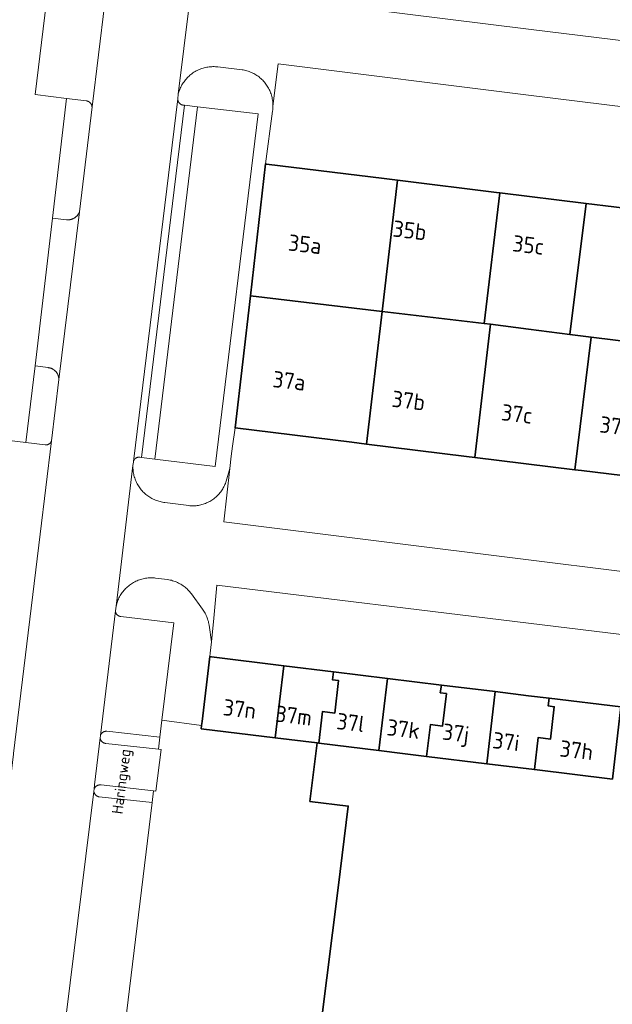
# Model space of a CAD drawing. Header units: metres. Extents: x 149984 to 156489, y 469398 to 478068.
# Tile 792 of 854: x 154958 to 155007, y 473585 to 473667. Entities that reach past the tile are written whole.
import ezdxf
from ezdxf.enums import TextEntityAlignment as Align

# ---------------------------------------------------------------- set-up
doc = ezdxf.new("R2010")
doc.units = ezdxf.units.M
doc.header["$LTSCALE"] = 0.75
for name, color, linetype, lineweight in [('B-WE-OG-BEBOUWING-GV', 6, 'Continuous', 35), ('B-WE-OG-BEBOUWING-T18', 1, 'Continuous', 18), ('B-WE-OG-TERREIN_BEGROEID-GV', 252, 'Continuous', 18), ('B-WE-OG-TERREIN_ERF-GV', 252, 'Continuous', 18), ('B-WE-OG-TOPOGRAFIE-T18', 7, 'Continuous', 18), ('B-WE-VH-OPENVERHARDING_BETONSTRAATSTEEN-GV', 252, 'Continuous', 18)]:
    doc.layers.add(name, color=color, linetype=linetype, lineweight=lineweight)
doc.styles.add('NLCS-ISO-M500-T18', font='NLCS-ISO.ttf', dxfattribs={"height": 0.9})
doc.styles.add('NLCS-ISO-M750-T18', font='NLCS-ISO.ttf', dxfattribs={"height": 1.35})

msp = doc.modelspace()

# ---------------------------------------------------------------- linework, layer by layer
at = {"layer": 'B-WE-OG-BEBOUWING-GV', "flags": 128}
for points in [[(154976.941, 473643.899), (154987.857, 473642.611), (154989.139, 473653.481), (154988.027, 473653.618), (154978.27, 473654.818), (154978.208, 473654.826)], [(154987.857, 473642.611), (154996.328, 473641.612), (154997.605, 473652.441), (154997.547, 473652.448), (154989.139, 473653.481)], [(155004.758, 473651.561), (154997.605, 473652.441), (154996.328, 473641.612), (154996.83, 473641.553), (155000, 473641.152), (155003.425, 473640.719)], [(155016.587, 473650.106), (155007.067, 473651.277), (155004.758, 473651.561), (155003.425, 473640.719), (155005.176, 473640.497), (155009.422, 473639.96), (155013.856, 473639.399), (155015.457, 473639.196), (155016.786, 473650.081)], [(154976.941, 473643.899), (154975.673, 473632.973), (154985.342, 473631.784), (154986.562, 473631.634), (154987.857, 473642.611)], [(154995.53, 473630.531), (154996.83, 473641.553), (154996.328, 473641.612), (154987.857, 473642.611), (154986.562, 473631.634), (154994.862, 473630.613)], [(154996.83, 473641.553), (154995.53, 473630.531), (155003.834, 473629.509), (155005.176, 473640.497), (155003.425, 473640.719), (155000, 473641.152)], [(155003.834, 473629.509), (155004.381, 473629.442), (155012.518, 473628.441), (155013.856, 473639.399), (155009.422, 473639.96), (155005.176, 473640.497)], [(154979.705, 473613.281), (154973.711, 473614.014), (154973.58, 473614.03), (154972.942, 473608.664), (154972.902, 473608.331), (154972.87, 473608.06), (154978.995, 473607.311)], [(154984.247, 473612.051), (154983.752, 473612.11), (154983.829, 473612.777), (154979.705, 473613.281), (154978.995, 473607.311), (154982.482, 473606.885), (154982.601, 473606.87), (154982.908, 473609.477), (154983.93, 473609.357)], [(154983.752, 473612.11), (154984.247, 473612.051), (154983.93, 473609.357), (154982.908, 473609.477), (154982.601, 473606.87), (154987.595, 473606.26), (154988.296, 473612.23), (154983.829, 473612.777)], [(154988.296, 473612.23), (154987.595, 473606.26), (154989.556, 473606.02), (154991.546, 473605.776), (154991.854, 473608.409), (154992.874, 473608.284), (154993.188, 473610.978), (154992.679, 473611.04), (154992.772, 473611.683)], [(154991.854, 473608.409), (154991.546, 473605.776), (154996.539, 473605.165), (154997.239, 473611.137), (154992.772, 473611.683), (154992.679, 473611.04), (154993.188, 473610.978), (154992.874, 473608.284)], [(155001.619, 473609.946), (155001.706, 473610.59), (155000, 473610.799), (154997.239, 473611.137), (154996.539, 473605.165), (155000.479, 473604.683), (155000.789, 473607.326), (155001.812, 473607.209), (155002.125, 473609.877)], [(155001.706, 473610.59), (155001.619, 473609.946), (155002.125, 473609.877), (155001.812, 473607.209), (155000.789, 473607.326), (155000.479, 473604.683), (155006.941, 473603.893), (155007.641, 473609.864)]]:
    msp.add_lwpolyline(points, close=True, dxfattribs=at)
msp.add_lwpolyline([(155006.941, 473603.893), (155000.479, 473604.683), (154996.539, 473605.165), (154991.546, 473605.776), (154989.556, 473606.02), (154987.595, 473606.26), (154982.601, 473606.87), (154982.482, 473606.885), (154981.879, 473602.049), (154985.055, 473601.659), (154984.211, 473594.899), (154982.35, 473579.989)], dxfattribs=at)
at = {"layer": 'B-WE-OG-TERREIN_BEGROEID-GV', "flags": 128}
for points in [[(154962.779, 473650.854), (154963.818, 473659.563), (154963.816, 473659.581), (154963.814, 473659.599), (154963.811, 473659.617), (154963.807, 473659.635), (154963.803, 473659.652), (154963.798, 473659.67), (154963.793, 473659.687), (154963.787, 473659.704), (154963.781, 473659.721), (154963.774, 473659.738), (154963.766, 473659.754), (154963.758, 473659.77), (154963.749, 473659.786), (154963.74, 473659.802), (154963.73, 473659.817), (154963.719, 473659.832), (154963.708, 473659.846), (154963.697, 473659.86), (154963.685, 473659.874), (154963.673, 473659.887), (154963.66, 473659.9), (154963.647, 473659.913), (154963.633, 473659.925), (154963.619, 473659.936), (154963.605, 473659.947), (154963.59, 473659.957), (154963.575, 473659.967), (154963.56, 473659.977), (154963.544, 473659.986), (154963.528, 473659.994), (154963.511, 473660.002), (154963.495, 473660.009), (154963.478, 473660.016), (154963.461, 473660.022), (154963.444, 473660.027), (154963.426, 473660.032), (154963.409, 473660.036), (154963.391, 473660.04), (154963.373, 473660.043), (154961.708, 473660.251), (154960.543, 473650.337), (154961.692, 473650.202), (154961.729, 473650.199), (154961.765, 473650.197), (154961.802, 473650.196), (154961.839, 473650.197), (154961.875, 473650.199), (154961.912, 473650.202), (154961.949, 473650.207), (154961.985, 473650.212), (154962.021, 473650.219), (154962.057, 473650.228), (154962.092, 473650.237), (154962.127, 473650.248), (154962.162, 473650.26), (154962.196, 473650.273), (154962.23, 473650.287), (154962.263, 473650.303), (154962.296, 473650.319), (154962.328, 473650.337), (154962.36, 473650.356), (154962.391, 473650.376), (154962.421, 473650.397), (154962.45, 473650.419), (154962.479, 473650.442), (154962.507, 473650.466), (154962.533, 473650.491), (154962.559, 473650.517), (154962.585, 473650.544), (154962.609, 473650.572), (154962.632, 473650.6), (154962.654, 473650.63), (154962.675, 473650.66), (154962.695, 473650.691), (154962.714, 473650.722), (154962.732, 473650.754), (154962.749, 473650.787), (154962.764, 473650.82)], [(154960.466, 473631.895), (154961.072, 473636.968), (154961.072, 473637.002), (154961.07, 473637.037), (154961.068, 473637.072), (154961.064, 473637.106), (154961.058, 473637.141), (154961.052, 473637.175), (154961.044, 473637.209), (154961.036, 473637.242), (154961.026, 473637.276), (154961.015, 473637.308), (154961.002, 473637.341), (154960.989, 473637.373), (154960.975, 473637.405), (154960.959, 473637.436), (154960.943, 473637.466), (154960.925, 473637.496), (154960.906, 473637.525), (154960.886, 473637.554), (154960.866, 473637.582), (154960.844, 473637.609), (154960.821, 473637.635), (154960.798, 473637.661), (154960.773, 473637.686), (154960.748, 473637.709), (154960.722, 473637.732), (154960.695, 473637.754), (154960.668, 473637.775), (154960.639, 473637.796), (154960.61, 473637.815), (154960.581, 473637.833), (154960.55, 473637.85), (154960.52, 473637.866), (154960.488, 473637.881), (154960.456, 473637.894), (154960.424, 473637.907), (154960.391, 473637.919), (154960.358, 473637.929), (154960.325, 473637.938), (154960.291, 473637.946), (154960.257, 473637.953), (154960.222, 473637.959), (154960.188, 473637.963), (154959.11, 473638.123), (154958.336, 473631.758), (154959.937, 473631.563), (154959.955, 473631.562), (154959.972, 473631.561), (154959.99, 473631.561), (154960.008, 473631.562), (154960.025, 473631.563), (154960.043, 473631.564), (154960.06, 473631.567), (154960.078, 473631.57), (154960.095, 473631.573), (154960.112, 473631.577), (154960.129, 473631.582), (154960.146, 473631.587), (154960.163, 473631.593), (154960.179, 473631.6), (154960.195, 473631.607), (154960.211, 473631.614), (154960.227, 473631.622), (154960.242, 473631.631), (154960.257, 473631.64), (154960.272, 473631.65), (154960.287, 473631.66), (154960.301, 473631.671), (154960.314, 473631.682), (154960.328, 473631.693), (154960.341, 473631.705), (154960.353, 473631.718), (154960.365, 473631.731), (154960.377, 473631.744), (154960.388, 473631.758), (154960.399, 473631.772), (154960.409, 473631.786), (154960.419, 473631.801), (154960.428, 473631.816), (154960.437, 473631.831), (154960.445, 473631.847), (154960.452, 473631.863), (154960.459, 473631.879)]]:
    msp.add_lwpolyline(points, close=True, dxfattribs=at)
at = {"layer": 'B-WE-OG-TERREIN_ERF-GV', "flags": 128}
for points in [[(154909.355, 473698.749), (154896.698, 473659.203), (154906.332, 473656.068), (154903.749, 473648.195), (154902.02, 473642.927), (154911.629, 473639.774), (154921.121, 473636.659), (154930.603, 473633.548), (154940.096, 473630.433), (154949.521, 473627.34), (154949.827, 473627.236), (154950.511, 473632.709), (154958.336, 473631.758), (154959.11, 473638.123), (154960.543, 473650.337), (154961.708, 473660.251), (154959.106, 473660.577), (154960.564, 473672.6)], [(154982.35, 473579.989), (154984.211, 473594.899), (154985.055, 473601.659), (154981.879, 473602.049), (154982.482, 473606.885), (154978.995, 473607.311), (154972.87, 473608.06), (154972.902, 473608.331), (154969.612, 473608.764), (154969.45, 473607.366), (154969.338, 473606.359), (154969.547, 473606.336), (154969.105, 473602.903), (154968.911, 473602.924), (154968.805, 473601.966), (154966.679, 473584.471)]]:
    msp.add_lwpolyline(points, dxfattribs=at)
for points in [[(155010.002, 473673.081), (155001.942, 473674.073), (154995.887, 473674.817), (154990.493, 473675.481), (154981.069, 473676.64), (154981.037, 473676.644), (154980.892, 473676.662), (154980.88, 473676.573), (154980.353, 473671.76), (154980.343, 473671.658), (154980.329, 473671.556), (154980.311, 473671.455), (154979.941, 473668.497), (155000, 473665.986), (155027.94, 473662.566), (155028.905, 473670.756), (155019.28, 473671.94)], [(155007.067, 473651.277), (155016.587, 473650.106), (155016.786, 473650.081), (155026.237, 473648.919), (155027.255, 473656.752), (155027.303, 473657.158), (155000, 473660.535), (154979.251, 473663.129), (154978.811, 473659.608), (154978.807, 473659.505), (154978.8, 473659.402), (154978.789, 473659.3), (154978.774, 473659.198), (154978.208, 473654.826), (154978.27, 473654.818), (154988.027, 473653.618), (154989.139, 473653.481), (154997.547, 473652.448), (154997.605, 473652.441), (155004.758, 473651.561)], [(155004.381, 473629.442), (155003.834, 473629.509), (154995.53, 473630.531), (154994.862, 473630.613), (154986.562, 473631.634), (154985.342, 473631.784), (154975.673, 473632.973), (154975.459, 473631.451), (154975.343, 473630.625), (154975.229, 473629.612), (154974.731, 473625.182), (155000, 473622.04), (155022.606, 473619.234), (155023.57, 473627.082), (155013.901, 473628.271), (155012.518, 473628.441)], [(154979.705, 473613.281), (154983.829, 473612.777), (154988.296, 473612.23), (154992.772, 473611.683), (154997.239, 473611.137), (155000, 473610.799), (155001.706, 473610.59), (155007.641, 473609.864), (155013.607, 473609.135), (155021.25, 473608.2), (155021.978, 473614.122), (155000, 473616.805), (154974.168, 473619.959), (154973.915, 473617.212), (154973.71, 473615.262), (154973.612, 473614.333), (154973.58, 473614.03), (154973.711, 473614.014)]]:
    msp.add_lwpolyline(points, close=True, dxfattribs=at)
at = {"layer": 'B-WE-VH-OPENVERHARDING_BETONSTRAATSTEEN-GV', "flags": 128}
for points in [[(154965.405, 473672.515), (154963.818, 473659.563), (154962.779, 473650.854), (154961.072, 473636.968), (154960.466, 473631.895), (154959.525, 473624.181), (154957.311, 473606.015), (154957.304, 473605.958), (154953.818, 473577.099)], [(154960.564, 473672.6), (154959.106, 473660.577), (154961.708, 473660.251), (154963.373, 473660.043), (154963.391, 473660.04), (154963.409, 473660.036), (154963.426, 473660.032), (154963.444, 473660.027), (154963.461, 473660.022), (154963.478, 473660.016), (154963.495, 473660.009), (154963.511, 473660.002), (154963.528, 473659.994), (154963.544, 473659.986), (154963.56, 473659.977), (154963.575, 473659.967), (154963.59, 473659.957), (154963.605, 473659.947), (154963.619, 473659.936), (154963.633, 473659.925), (154963.647, 473659.913), (154963.66, 473659.9), (154963.673, 473659.887), (154963.685, 473659.874), (154963.697, 473659.86), (154963.708, 473659.846), (154963.719, 473659.832), (154963.73, 473659.817), (154963.74, 473659.802), (154963.749, 473659.786), (154963.758, 473659.77), (154963.766, 473659.754), (154963.774, 473659.738), (154963.781, 473659.721), (154963.787, 473659.704), (154963.793, 473659.687), (154963.798, 473659.67), (154963.803, 473659.652), (154963.807, 473659.635), (154963.811, 473659.617), (154963.814, 473659.599), (154963.816, 473659.581), (154963.818, 473659.563), (154965.405, 473672.515)], [(154961.703, 473584.566), (154962.643, 473592.147), (154963.971, 473602.868), (154963.997, 473603.083), (154964.037, 473603.422), (154964.489, 473607.309), (154964.509, 473607.475), (154964.513, 473607.511), (154965.151, 473612.771), (154965.764, 473617.824), (154965.809, 473618.205), (154966.2, 473621.449), (154967.211, 473629.845), (154967.247, 473630.147), (154967.252, 473630.19), (154970.916, 473660.219), (154970.962, 473660.593), (154970.964, 473660.609), (154972.38, 473672.21)], [(154972.38, 473672.21), (154970.964, 473660.609), (154970.991, 473660.709), (154971.021, 473660.809), (154971.055, 473660.907), (154971.092, 473661.004), (154971.132, 473661.1), (154971.176, 473661.194), (154971.223, 473661.287), (154971.273, 473661.378), (154971.326, 473661.467), (154971.383, 473661.554), (154971.442, 473661.64), (154971.504, 473661.723), (154971.569, 473661.804), (154971.637, 473661.883), (154971.708, 473661.959), (154971.781, 473662.033), (154971.856, 473662.104), (154971.934, 473662.173), (154972.015, 473662.238), (154972.097, 473662.301), (154972.182, 473662.362), (154972.269, 473662.419), (154972.358, 473662.473), (154972.448, 473662.524), (154972.54, 473662.572), (154972.634, 473662.616), (154972.729, 473662.658), (154972.826, 473662.696), (154972.924, 473662.73), (154973.023, 473662.762), (154973.123, 473662.789), (154973.224, 473662.814), (154973.326, 473662.835), (154973.428, 473662.852), (154973.531, 473662.865), (154973.635, 473662.876), (154973.739, 473662.882), (154973.842, 473662.885), (154973.946, 473662.884), (154974.05, 473662.88), (154974.154, 473662.872), (154974.257, 473662.861), (154976.249, 473662.627), (154976.351, 473662.611), (154976.452, 473662.591), (154976.552, 473662.567), (154976.652, 473662.541), (154976.75, 473662.51), (154976.848, 473662.477), (154976.944, 473662.44), (154977.039, 473662.4), (154977.132, 473662.356), (154977.224, 473662.309), (154977.314, 473662.26), (154977.403, 473662.207), (154977.489, 473662.151), (154977.574, 473662.092), (154977.656, 473662.03), (154977.737, 473661.965), (154977.815, 473661.898), (154977.89, 473661.828), (154977.964, 473661.756), (154978.034, 473661.681), (154978.102, 473661.603), (154978.168, 473661.524), (154978.23, 473661.442), (154978.29, 473661.358), (154978.346, 473661.272), (154978.4, 473661.184), (154978.451, 473661.094), (154978.498, 473661.002), (154978.543, 473660.909), (154978.584, 473660.815), (154978.622, 473660.719), (154978.656, 473660.622), (154978.687, 473660.524), (154978.715, 473660.424), (154978.739, 473660.324), (154978.76, 473660.223), (154978.777, 473660.122), (154978.791, 473660.02), (154978.802, 473659.917), (154978.808, 473659.814), (154978.811, 473659.711), (154978.811, 473659.608), (154979.251, 473663.129), (155000, 473660.535), (155027.303, 473657.158)], [(155027.94, 473662.566), (155000, 473665.986), (154979.941, 473668.497)], [(154957.311, 473606.015), (154959.525, 473624.181), (154960.466, 473631.895), (154960.459, 473631.879), (154960.452, 473631.863), (154960.445, 473631.847), (154960.437, 473631.831), (154960.428, 473631.816), (154960.419, 473631.801), (154960.409, 473631.786), (154960.399, 473631.772), (154960.388, 473631.758), (154960.377, 473631.744), (154960.365, 473631.731), (154960.353, 473631.718), (154960.341, 473631.705), (154960.328, 473631.693), (154960.314, 473631.682), (154960.301, 473631.671), (154960.287, 473631.66), (154960.272, 473631.65), (154960.257, 473631.64), (154960.242, 473631.631), (154960.227, 473631.622), (154960.211, 473631.614), (154960.195, 473631.607), (154960.179, 473631.6), (154960.163, 473631.593), (154960.146, 473631.587), (154960.129, 473631.582), (154960.112, 473631.577), (154960.095, 473631.573), (154960.078, 473631.57), (154960.06, 473631.567), (154960.043, 473631.564), (154960.025, 473631.563), (154960.008, 473631.562), (154959.99, 473631.561), (154959.972, 473631.561), (154959.955, 473631.562), (154959.937, 473631.563), (154958.336, 473631.758), (154950.511, 473632.709)], [(155022.606, 473619.234), (155000, 473622.04), (154974.731, 473625.182), (154975.229, 473629.612), (154974.931, 473628.567), (154974.9, 473628.471), (154974.866, 473628.377), (154974.829, 473628.284), (154974.788, 473628.192), (154974.744, 473628.101), (154974.697, 473628.013), (154974.647, 473627.926), (154974.594, 473627.84), (154974.538, 473627.757), (154974.48, 473627.676), (154974.418, 473627.596), (154974.354, 473627.519), (154974.287, 473627.445), (154974.217, 473627.372), (154974.145, 473627.302), (154974.071, 473627.235), (154973.994, 473627.17), (154973.915, 473627.108), (154973.834, 473627.049), (154973.751, 473626.992), (154973.667, 473626.939), (154973.58, 473626.888), (154973.491, 473626.84), (154973.401, 473626.796), (154973.31, 473626.755), (154973.217, 473626.717), (154973.123, 473626.682), (154973.028, 473626.65), (154972.931, 473626.622), (154972.834, 473626.597), (154972.736, 473626.576), (154972.637, 473626.558), (154972.538, 473626.543), (154972.438, 473626.532), (154972.338, 473626.525), (154972.238, 473626.521), (154972.137, 473626.52), (154972.037, 473626.523), (154971.937, 473626.529), (154971.837, 473626.539), (154969.866, 473626.794), (154969.763, 473626.807), (154969.661, 473626.823), (154969.559, 473626.842), (154969.459, 473626.866), (154969.359, 473626.892), (154969.26, 473626.922), (154969.162, 473626.956), (154969.065, 473626.993), (154968.97, 473627.033), (154968.876, 473627.077), (154968.784, 473627.124), (154968.693, 473627.174), (154968.604, 473627.227), (154968.517, 473627.284), (154968.433, 473627.343), (154968.35, 473627.405), (154968.269, 473627.47), (154968.191, 473627.538), (154968.115, 473627.609), (154968.042, 473627.682), (154967.972, 473627.758), (154967.904, 473627.836), (154967.838, 473627.916), (154967.776, 473627.999), (154967.717, 473628.083), (154967.66, 473628.17), (154967.607, 473628.259), (154967.557, 473628.349), (154967.51, 473628.442), (154967.466, 473628.535), (154967.425, 473628.631), (154967.388, 473628.727), (154967.354, 473628.825), (154967.324, 473628.924), (154967.297, 473629.024), (154967.274, 473629.125), (154967.254, 473629.226), (154967.238, 473629.329), (154967.225, 473629.431), (154967.216, 473629.534), (154967.211, 473629.638), (154967.209, 473629.741), (154967.211, 473629.845), (154966.2, 473621.449), (154965.809, 473618.205), (154965.834, 473618.307), (154965.862, 473618.409), (154965.893, 473618.509), (154965.928, 473618.608), (154965.967, 473618.706), (154966.009, 473618.802), (154966.054, 473618.897), (154966.102, 473618.99), (154966.154, 473619.082), (154966.209, 473619.172), (154966.267, 473619.259), (154966.328, 473619.345), (154966.392, 473619.428), (154966.459, 473619.509), (154966.528, 473619.588), (154966.601, 473619.664), (154966.676, 473619.738), (154966.753, 473619.809), (154966.833, 473619.877), (154966.915, 473619.943), (154967, 473620.005), (154967.086, 473620.065), (154967.175, 473620.121), (154967.266, 473620.174), (154967.358, 473620.225), (154967.452, 473620.271), (154967.548, 473620.315), (154967.645, 473620.355), (154967.744, 473620.392), (154967.843, 473620.425), (154967.944, 473620.455), (154968.046, 473620.481), (154968.149, 473620.504), (154968.252, 473620.523), (154968.356, 473620.538), (154968.46, 473620.55), (154968.565, 473620.558), (154968.67, 473620.562), (154968.775, 473620.563), (154968.88, 473620.56), (154968.985, 473620.553), (154969.09, 473620.543), (154970.083, 473620.416), (154970.188, 473620.398), (154970.293, 473620.376), (154970.396, 473620.351), (154970.499, 473620.321), (154970.601, 473620.289), (154970.701, 473620.252), (154970.8, 473620.213), (154970.898, 473620.17), (154970.994, 473620.123), (154971.088, 473620.073), (154971.181, 473620.02), (154971.271, 473619.964), (154971.36, 473619.904), (154971.447, 473619.841), (154971.531, 473619.776), (154971.613, 473619.707), (154971.692, 473619.636), (154971.769, 473619.562), (154971.843, 473619.485), (154971.915, 473619.406), (154971.983, 473619.324), (154972.049, 473619.24), (154972.978, 473617.967), (154973.037, 473617.883), (154973.093, 473617.797), (154973.146, 473617.709), (154973.195, 473617.62), (154973.242, 473617.528), (154973.286, 473617.436), (154973.327, 473617.341), (154973.364, 473617.246), (154973.398, 473617.149), (154973.429, 473617.051), (154973.457, 473616.953), (154973.481, 473616.853), (154973.501, 473616.753), (154973.519, 473616.651), (154973.71, 473615.262), (154973.915, 473617.212), (154974.168, 473619.959), (155000, 473616.805), (155021.978, 473614.122)], [(154966.679, 473584.471), (154968.805, 473601.966), (154964.423, 473602.422), (154964.405, 473602.425), (154964.387, 473602.428), (154964.369, 473602.432), (154964.351, 473602.437), (154964.333, 473602.442), (154964.316, 473602.448), (154964.299, 473602.455), (154964.282, 473602.462), (154964.265, 473602.47), (154964.249, 473602.478), (154964.232, 473602.487), (154964.217, 473602.496), (154964.201, 473602.506), (154964.186, 473602.516), (154964.171, 473602.527), (154964.157, 473602.539), (154964.143, 473602.551), (154964.129, 473602.563), (154964.116, 473602.576), (154964.104, 473602.59), (154964.092, 473602.604), (154964.08, 473602.618), (154964.069, 473602.632), (154964.058, 473602.647), (154964.048, 473602.663), (154964.038, 473602.679), (154964.029, 473602.695), (154964.021, 473602.711), (154964.013, 473602.728), (154964.006, 473602.744), (154963.999, 473602.762), (154963.993, 473602.779), (154963.987, 473602.796), (154963.982, 473602.814), (154963.978, 473602.832), (154963.974, 473602.85), (154963.971, 473602.868), (154962.643, 473592.147), (154961.703, 473584.566)]]:
    msp.add_lwpolyline(points, dxfattribs=at)
for points in [[(154975.673, 473632.973), (154976.941, 473643.899), (154978.208, 473654.826), (154978.774, 473659.198), (154978.789, 473659.3), (154978.8, 473659.402), (154978.807, 473659.505), (154978.811, 473659.608), (154978.811, 473659.711), (154978.808, 473659.814), (154978.802, 473659.917), (154978.791, 473660.02), (154978.777, 473660.122), (154978.76, 473660.223), (154978.739, 473660.324), (154978.715, 473660.424), (154978.687, 473660.524), (154978.656, 473660.622), (154978.622, 473660.719), (154978.584, 473660.815), (154978.543, 473660.909), (154978.498, 473661.002), (154978.451, 473661.094), (154978.4, 473661.184), (154978.346, 473661.272), (154978.29, 473661.358), (154978.23, 473661.442), (154978.168, 473661.524), (154978.102, 473661.603), (154978.034, 473661.681), (154977.964, 473661.756), (154977.89, 473661.828), (154977.815, 473661.898), (154977.737, 473661.965), (154977.656, 473662.03), (154977.574, 473662.092), (154977.489, 473662.151), (154977.403, 473662.207), (154977.314, 473662.26), (154977.224, 473662.309), (154977.132, 473662.356), (154977.039, 473662.4), (154976.944, 473662.44), (154976.848, 473662.477), (154976.75, 473662.51), (154976.652, 473662.541), (154976.552, 473662.567), (154976.452, 473662.591), (154976.351, 473662.611), (154976.249, 473662.627), (154974.257, 473662.861), (154974.154, 473662.872), (154974.05, 473662.88), (154973.946, 473662.884), (154973.842, 473662.885), (154973.739, 473662.882), (154973.635, 473662.876), (154973.531, 473662.865), (154973.428, 473662.852), (154973.326, 473662.835), (154973.224, 473662.814), (154973.123, 473662.789), (154973.023, 473662.762), (154972.924, 473662.73), (154972.826, 473662.696), (154972.729, 473662.658), (154972.634, 473662.616), (154972.54, 473662.572), (154972.448, 473662.524), (154972.358, 473662.473), (154972.269, 473662.419), (154972.182, 473662.362), (154972.097, 473662.301), (154972.015, 473662.238), (154971.934, 473662.173), (154971.856, 473662.104), (154971.781, 473662.033), (154971.708, 473661.959), (154971.637, 473661.883), (154971.569, 473661.804), (154971.504, 473661.723), (154971.442, 473661.64), (154971.383, 473661.554), (154971.326, 473661.467), (154971.273, 473661.378), (154971.223, 473661.287), (154971.176, 473661.194), (154971.132, 473661.1), (154971.092, 473661.004), (154971.055, 473660.907), (154971.021, 473660.809), (154970.991, 473660.709), (154970.964, 473660.609), (154970.962, 473660.593), (154970.916, 473660.219), (154970.917, 473660.2), (154970.918, 473660.182), (154970.92, 473660.163), (154970.922, 473660.145), (154970.925, 473660.127), (154970.929, 473660.109), (154970.933, 473660.091), (154970.938, 473660.073), (154970.944, 473660.055), (154970.95, 473660.038), (154970.957, 473660.02), (154970.964, 473660.003), (154970.972, 473659.987), (154970.981, 473659.97), (154970.99, 473659.954), (154971, 473659.938), (154971.01, 473659.923), (154971.021, 473659.908), (154971.032, 473659.893), (154971.044, 473659.879), (154971.056, 473659.865), (154971.069, 473659.851), (154971.082, 473659.838), (154971.095, 473659.826), (154971.11, 473659.814), (154971.124, 473659.802), (154971.139, 473659.791), (154971.154, 473659.78), (154971.17, 473659.77), (154971.186, 473659.761), (154971.202, 473659.752), (154971.218, 473659.744), (154971.235, 473659.736), (154971.252, 473659.729), (154971.27, 473659.722), (154971.287, 473659.716), (154971.305, 473659.711), (154971.323, 473659.706), (154971.341, 473659.702), (154971.477, 473659.686), (154972.566, 473659.56), (154977.594, 473658.976), (154974.018, 473629.785), (154969.02, 473630.394), (154967.925, 473630.53), (154967.782, 473630.548), (154967.765, 473630.55), (154967.748, 473630.551), (154967.731, 473630.551), (154967.714, 473630.551), (154967.697, 473630.55), (154967.68, 473630.549), (154967.663, 473630.547), (154967.647, 473630.545), (154967.63, 473630.542), (154967.613, 473630.538), (154967.597, 473630.534), (154967.581, 473630.529), (154967.564, 473630.524), (154967.548, 473630.518), (154967.533, 473630.511), (154967.517, 473630.505), (154967.502, 473630.497), (154967.487, 473630.489), (154967.472, 473630.48), (154967.458, 473630.471), (154967.444, 473630.462), (154967.43, 473630.452), (154967.417, 473630.442), (154967.404, 473630.431), (154967.391, 473630.419), (154967.379, 473630.407), (154967.367, 473630.395), (154967.356, 473630.383), (154967.345, 473630.37), (154967.334, 473630.356), (154967.324, 473630.343), (154967.315, 473630.329), (154967.306, 473630.314), (154967.297, 473630.299), (154967.289, 473630.285), (154967.282, 473630.269), (154967.275, 473630.254), (154967.268, 473630.238), (154967.262, 473630.222), (154967.257, 473630.206), (154967.252, 473630.19), (154967.247, 473630.147), (154967.211, 473629.845), (154967.209, 473629.741), (154967.211, 473629.638), (154967.216, 473629.534), (154967.225, 473629.431), (154967.238, 473629.329), (154967.254, 473629.226), (154967.274, 473629.125), (154967.297, 473629.024), (154967.324, 473628.924), (154967.354, 473628.825), (154967.388, 473628.727), (154967.425, 473628.631), (154967.466, 473628.535), (154967.51, 473628.442), (154967.557, 473628.349), (154967.607, 473628.259), (154967.66, 473628.17), (154967.717, 473628.083), (154967.776, 473627.999), (154967.838, 473627.916), (154967.904, 473627.836), (154967.972, 473627.758), (154968.042, 473627.682), (154968.115, 473627.609), (154968.191, 473627.538), (154968.269, 473627.47), (154968.35, 473627.405), (154968.433, 473627.343), (154968.517, 473627.284), (154968.604, 473627.227), (154968.693, 473627.174), (154968.784, 473627.124), (154968.876, 473627.077), (154968.97, 473627.033), (154969.065, 473626.993), (154969.162, 473626.956), (154969.26, 473626.922), (154969.359, 473626.892), (154969.459, 473626.866), (154969.559, 473626.842), (154969.661, 473626.823), (154969.763, 473626.807), (154969.866, 473626.794), (154971.837, 473626.539), (154971.937, 473626.529), (154972.037, 473626.523), (154972.137, 473626.52), (154972.238, 473626.521), (154972.338, 473626.525), (154972.438, 473626.532), (154972.538, 473626.543), (154972.637, 473626.558), (154972.736, 473626.576), (154972.834, 473626.597), (154972.931, 473626.622), (154973.028, 473626.65), (154973.123, 473626.682), (154973.217, 473626.717), (154973.31, 473626.755), (154973.401, 473626.796), (154973.491, 473626.84), (154973.58, 473626.888), (154973.667, 473626.939), (154973.751, 473626.992), (154973.834, 473627.049), (154973.915, 473627.108), (154973.994, 473627.17), (154974.071, 473627.235), (154974.145, 473627.302), (154974.217, 473627.372), (154974.287, 473627.445), (154974.354, 473627.519), (154974.418, 473627.596), (154974.48, 473627.676), (154974.538, 473627.757), (154974.594, 473627.84), (154974.647, 473627.926), (154974.697, 473628.013), (154974.744, 473628.101), (154974.788, 473628.192), (154974.829, 473628.284), (154974.866, 473628.377), (154974.9, 473628.471), (154974.931, 473628.567), (154975.229, 473629.612), (154975.343, 473630.625), (154975.459, 473631.451)], [(154971.477, 473659.686), (154971.341, 473659.702), (154971.323, 473659.706), (154971.305, 473659.711), (154971.287, 473659.716), (154971.27, 473659.722), (154971.252, 473659.729), (154971.235, 473659.736), (154971.218, 473659.744), (154971.202, 473659.752), (154971.186, 473659.761), (154971.17, 473659.77), (154971.154, 473659.78), (154971.139, 473659.791), (154971.124, 473659.802), (154971.11, 473659.814), (154971.095, 473659.826), (154971.082, 473659.838), (154971.069, 473659.851), (154971.056, 473659.865), (154971.044, 473659.879), (154971.032, 473659.893), (154971.021, 473659.908), (154971.01, 473659.923), (154971, 473659.938), (154970.99, 473659.954), (154970.981, 473659.97), (154970.972, 473659.987), (154970.964, 473660.003), (154970.957, 473660.02), (154970.95, 473660.038), (154970.944, 473660.055), (154970.938, 473660.073), (154970.933, 473660.091), (154970.929, 473660.109), (154970.925, 473660.127), (154970.922, 473660.145), (154970.92, 473660.163), (154970.918, 473660.182), (154970.917, 473660.2), (154970.916, 473660.219), (154967.252, 473630.19), (154967.257, 473630.206), (154967.262, 473630.222), (154967.268, 473630.238), (154967.275, 473630.254), (154967.282, 473630.269), (154967.289, 473630.285), (154967.297, 473630.299), (154967.306, 473630.314), (154967.315, 473630.329), (154967.324, 473630.343), (154967.334, 473630.356), (154967.345, 473630.37), (154967.356, 473630.383), (154967.367, 473630.395), (154967.379, 473630.407), (154967.391, 473630.419), (154967.404, 473630.431), (154967.417, 473630.442), (154967.43, 473630.452), (154967.444, 473630.462), (154967.458, 473630.471), (154967.472, 473630.48), (154967.487, 473630.489), (154967.502, 473630.497), (154967.517, 473630.505), (154967.533, 473630.511), (154967.548, 473630.518), (154967.564, 473630.524), (154967.581, 473630.529), (154967.597, 473630.534), (154967.613, 473630.538), (154967.63, 473630.542), (154967.647, 473630.545), (154967.663, 473630.547), (154967.68, 473630.549), (154967.697, 473630.55), (154967.714, 473630.551), (154967.731, 473630.551), (154967.748, 473630.551), (154967.765, 473630.55), (154967.782, 473630.548), (154967.925, 473630.53)], [(154967.925, 473630.53), (154969.02, 473630.394), (154972.566, 473659.56), (154971.477, 473659.686)], [(154977.594, 473658.976), (154972.566, 473659.56), (154969.02, 473630.394), (154974.018, 473629.785)], [(154961.072, 473636.968), (154962.779, 473650.854), (154962.764, 473650.82), (154962.749, 473650.787), (154962.732, 473650.754), (154962.714, 473650.722), (154962.695, 473650.691), (154962.675, 473650.66), (154962.654, 473650.63), (154962.632, 473650.6), (154962.609, 473650.572), (154962.585, 473650.544), (154962.559, 473650.517), (154962.533, 473650.491), (154962.507, 473650.466), (154962.479, 473650.442), (154962.45, 473650.419), (154962.421, 473650.397), (154962.391, 473650.376), (154962.36, 473650.356), (154962.328, 473650.337), (154962.296, 473650.319), (154962.263, 473650.303), (154962.23, 473650.287), (154962.196, 473650.273), (154962.162, 473650.26), (154962.127, 473650.248), (154962.092, 473650.237), (154962.057, 473650.228), (154962.021, 473650.219), (154961.985, 473650.212), (154961.949, 473650.207), (154961.912, 473650.202), (154961.875, 473650.199), (154961.839, 473650.197), (154961.802, 473650.196), (154961.765, 473650.197), (154961.729, 473650.199), (154961.692, 473650.202), (154960.543, 473650.337), (154959.11, 473638.123), (154960.188, 473637.963), (154960.222, 473637.959), (154960.257, 473637.953), (154960.291, 473637.946), (154960.325, 473637.938), (154960.358, 473637.929), (154960.391, 473637.919), (154960.424, 473637.907), (154960.456, 473637.894), (154960.488, 473637.881), (154960.52, 473637.866), (154960.55, 473637.85), (154960.581, 473637.833), (154960.61, 473637.815), (154960.639, 473637.796), (154960.668, 473637.775), (154960.695, 473637.754), (154960.722, 473637.732), (154960.748, 473637.709), (154960.773, 473637.686), (154960.798, 473637.661), (154960.821, 473637.635), (154960.844, 473637.609), (154960.866, 473637.582), (154960.886, 473637.554), (154960.906, 473637.525), (154960.925, 473637.496), (154960.943, 473637.466), (154960.959, 473637.436), (154960.975, 473637.405), (154960.989, 473637.373), (154961.002, 473637.341), (154961.015, 473637.308), (154961.026, 473637.276), (154961.036, 473637.242), (154961.044, 473637.209), (154961.052, 473637.175), (154961.058, 473637.141), (154961.064, 473637.106), (154961.068, 473637.072), (154961.07, 473637.037), (154961.072, 473637.002)], [(154972.942, 473608.664), (154973.58, 473614.03), (154973.612, 473614.333), (154973.71, 473615.262), (154973.519, 473616.651), (154973.501, 473616.753), (154973.481, 473616.853), (154973.457, 473616.953), (154973.429, 473617.051), (154973.398, 473617.149), (154973.364, 473617.246), (154973.327, 473617.341), (154973.286, 473617.436), (154973.242, 473617.528), (154973.195, 473617.62), (154973.146, 473617.709), (154973.093, 473617.797), (154973.037, 473617.883), (154972.978, 473617.967), (154972.049, 473619.24), (154971.983, 473619.324), (154971.915, 473619.406), (154971.843, 473619.485), (154971.769, 473619.562), (154971.692, 473619.636), (154971.613, 473619.707), (154971.531, 473619.776), (154971.447, 473619.841), (154971.36, 473619.904), (154971.271, 473619.964), (154971.181, 473620.02), (154971.088, 473620.073), (154970.994, 473620.123), (154970.898, 473620.17), (154970.8, 473620.213), (154970.701, 473620.252), (154970.601, 473620.289), (154970.499, 473620.321), (154970.396, 473620.351), (154970.293, 473620.376), (154970.188, 473620.398), (154970.083, 473620.416), (154969.09, 473620.543), (154968.985, 473620.553), (154968.88, 473620.56), (154968.775, 473620.563), (154968.67, 473620.562), (154968.565, 473620.558), (154968.46, 473620.55), (154968.356, 473620.538), (154968.252, 473620.523), (154968.149, 473620.504), (154968.046, 473620.481), (154967.944, 473620.455), (154967.843, 473620.425), (154967.744, 473620.392), (154967.645, 473620.355), (154967.548, 473620.315), (154967.452, 473620.271), (154967.358, 473620.225), (154967.266, 473620.174), (154967.175, 473620.121), (154967.086, 473620.065), (154967, 473620.005), (154966.915, 473619.943), (154966.833, 473619.877), (154966.753, 473619.809), (154966.676, 473619.738), (154966.601, 473619.664), (154966.528, 473619.588), (154966.459, 473619.509), (154966.392, 473619.428), (154966.328, 473619.345), (154966.267, 473619.259), (154966.209, 473619.172), (154966.154, 473619.082), (154966.102, 473618.99), (154966.054, 473618.897), (154966.009, 473618.802), (154965.967, 473618.706), (154965.928, 473618.608), (154965.893, 473618.509), (154965.862, 473618.409), (154965.834, 473618.307), (154965.809, 473618.205), (154965.764, 473617.824), (154965.764, 473617.808), (154965.765, 473617.792), (154965.766, 473617.776), (154965.768, 473617.761), (154965.77, 473617.745), (154965.773, 473617.729), (154965.777, 473617.714), (154965.781, 473617.698), (154965.785, 473617.683), (154965.79, 473617.668), (154965.796, 473617.653), (154965.802, 473617.638), (154965.809, 473617.624), (154965.816, 473617.609), (154965.823, 473617.595), (154965.831, 473617.581), (154965.84, 473617.568), (154965.849, 473617.555), (154965.858, 473617.542), (154965.868, 473617.529), (154965.878, 473617.517), (154965.889, 473617.505), (154965.9, 473617.494), (154965.912, 473617.483), (154965.924, 473617.472), (154965.936, 473617.462), (154965.948, 473617.452), (154965.961, 473617.443), (154965.974, 473617.434), (154965.988, 473617.425), (154966.002, 473617.417), (154966.016, 473617.41), (154966.03, 473617.403), (154966.045, 473617.396), (154966.059, 473617.39), (154966.074, 473617.384), (154966.09, 473617.379), (154966.105, 473617.375), (154966.12, 473617.371), (154966.136, 473617.367), (154966.151, 473617.365), (154966.167, 473617.362), (154966.183, 473617.36), (154966.199, 473617.359), (154970.597, 473616.842), (154969.612, 473608.764), (154972.902, 473608.331)], [(154969.45, 473607.366), (154969.612, 473608.764), (154970.597, 473616.842), (154966.199, 473617.359), (154966.183, 473617.36), (154966.167, 473617.362), (154966.151, 473617.365), (154966.136, 473617.367), (154966.12, 473617.371), (154966.105, 473617.375), (154966.09, 473617.379), (154966.074, 473617.384), (154966.059, 473617.39), (154966.045, 473617.396), (154966.03, 473617.403), (154966.016, 473617.41), (154966.002, 473617.417), (154965.988, 473617.425), (154965.974, 473617.434), (154965.961, 473617.443), (154965.948, 473617.452), (154965.936, 473617.462), (154965.924, 473617.472), (154965.912, 473617.483), (154965.9, 473617.494), (154965.889, 473617.505), (154965.878, 473617.517), (154965.868, 473617.529), (154965.858, 473617.542), (154965.849, 473617.555), (154965.84, 473617.568), (154965.831, 473617.581), (154965.823, 473617.595), (154965.816, 473617.609), (154965.809, 473617.624), (154965.802, 473617.638), (154965.796, 473617.653), (154965.79, 473617.668), (154965.785, 473617.683), (154965.781, 473617.698), (154965.777, 473617.714), (154965.773, 473617.729), (154965.77, 473617.745), (154965.768, 473617.761), (154965.766, 473617.776), (154965.765, 473617.792), (154965.764, 473617.808), (154965.764, 473617.824), (154965.151, 473612.771), (154964.513, 473607.511), (154964.52, 473607.528), (154964.527, 473607.545), (154964.535, 473607.561), (154964.543, 473607.577), (154964.552, 473607.593), (154964.562, 473607.609), (154964.572, 473607.624), (154964.582, 473607.639), (154964.593, 473607.653), (154964.605, 473607.667), (154964.617, 473607.681), (154964.629, 473607.694), (154964.642, 473607.707), (154964.656, 473607.719), (154964.669, 473607.731), (154964.684, 473607.742), (154964.698, 473607.753), (154964.713, 473607.764), (154964.728, 473607.773), (154964.744, 473607.783), (154964.76, 473607.792), (154964.776, 473607.8), (154964.792, 473607.808), (154964.809, 473607.815), (154964.826, 473607.822), (154964.843, 473607.828), (154964.86, 473607.833), (154964.878, 473607.838), (154964.896, 473607.842), (154964.913, 473607.846), (154964.931, 473607.849), (154964.949, 473607.851), (154964.967, 473607.853), (154964.986, 473607.854), (154965.004, 473607.855), (154965.022, 473607.855), (154965.04, 473607.854)], [(154964.513, 473607.511), (154964.509, 473607.475), (154964.489, 473607.309), (154964.491, 473607.291), (154964.494, 473607.273), (154964.498, 473607.255), (154964.502, 473607.238), (154964.507, 473607.22), (154964.512, 473607.203), (154964.518, 473607.186), (154964.525, 473607.169), (154964.532, 473607.152), (154964.54, 473607.136), (154964.548, 473607.12), (154964.557, 473607.104), (154964.566, 473607.089), (154964.576, 473607.073), (154964.587, 473607.059), (154964.598, 473607.044), (154964.609, 473607.03), (154964.621, 473607.016), (154964.633, 473607.003), (154964.646, 473606.99), (154964.659, 473606.978), (154964.673, 473606.966), (154964.687, 473606.955), (154964.701, 473606.944), (154964.716, 473606.933), (154964.731, 473606.923), (154964.747, 473606.914), (154964.762, 473606.905), (154964.778, 473606.897), (154964.795, 473606.889), (154964.811, 473606.882), (154964.828, 473606.875), (154964.845, 473606.869), (154964.863, 473606.863), (154964.88, 473606.859), (154964.898, 473606.854), (154964.915, 473606.851), (154964.933, 473606.847), (154964.951, 473606.845), (154969.338, 473606.359), (154969.45, 473607.366), (154965.04, 473607.854), (154965.022, 473607.855), (154965.004, 473607.855), (154964.986, 473607.854), (154964.967, 473607.853), (154964.949, 473607.851), (154964.931, 473607.849), (154964.913, 473607.846), (154964.896, 473607.842), (154964.878, 473607.838), (154964.86, 473607.833), (154964.843, 473607.828), (154964.826, 473607.822), (154964.809, 473607.815), (154964.792, 473607.808), (154964.776, 473607.8), (154964.76, 473607.792), (154964.744, 473607.783), (154964.728, 473607.773), (154964.713, 473607.764), (154964.698, 473607.753), (154964.684, 473607.742), (154964.669, 473607.731), (154964.656, 473607.719), (154964.642, 473607.707), (154964.629, 473607.694), (154964.617, 473607.681), (154964.605, 473607.667), (154964.593, 473607.653), (154964.582, 473607.639), (154964.572, 473607.624), (154964.562, 473607.609), (154964.552, 473607.593), (154964.543, 473607.577), (154964.535, 473607.561), (154964.527, 473607.545), (154964.52, 473607.528)], [(154964.457, 473603.412), (154964.475, 473603.413), (154964.493, 473603.413), (154964.511, 473603.412), (154964.529, 473603.411), (154964.547, 473603.409), (154964.565, 473603.407), (154968.911, 473602.924), (154969.105, 473602.903), (154969.547, 473606.336), (154969.338, 473606.359), (154964.951, 473606.845), (154964.933, 473606.847), (154964.915, 473606.851), (154964.898, 473606.854), (154964.88, 473606.859), (154964.863, 473606.863), (154964.845, 473606.869), (154964.828, 473606.875), (154964.811, 473606.882), (154964.795, 473606.889), (154964.778, 473606.897), (154964.762, 473606.905), (154964.747, 473606.914), (154964.731, 473606.923), (154964.716, 473606.933), (154964.701, 473606.944), (154964.687, 473606.955), (154964.673, 473606.966), (154964.659, 473606.978), (154964.646, 473606.99), (154964.633, 473607.003), (154964.621, 473607.016), (154964.609, 473607.03), (154964.598, 473607.044), (154964.587, 473607.059), (154964.576, 473607.073), (154964.566, 473607.089), (154964.557, 473607.104), (154964.548, 473607.12), (154964.54, 473607.136), (154964.532, 473607.152), (154964.525, 473607.169), (154964.518, 473607.186), (154964.512, 473607.203), (154964.507, 473607.22), (154964.502, 473607.238), (154964.498, 473607.255), (154964.494, 473607.273), (154964.491, 473607.291), (154964.489, 473607.309), (154964.037, 473603.422), (154963.997, 473603.083), (154964.004, 473603.1), (154964.012, 473603.116), (154964.02, 473603.132), (154964.029, 473603.148), (154964.038, 473603.164), (154964.048, 473603.179), (154964.058, 473603.194), (154964.069, 473603.208), (154964.08, 473603.222), (154964.092, 473603.236), (154964.104, 473603.25), (154964.117, 473603.262), (154964.13, 473603.275), (154964.143, 473603.287), (154964.157, 473603.298), (154964.172, 473603.309), (154964.186, 473603.32), (154964.201, 473603.33), (154964.217, 473603.339), (154964.233, 473603.348), (154964.249, 473603.357), (154964.265, 473603.365), (154964.281, 473603.372), (154964.298, 473603.379), (154964.315, 473603.385), (154964.332, 473603.39), (154964.35, 473603.395), (154964.367, 473603.4), (154964.385, 473603.403), (154964.403, 473603.407), (154964.421, 473603.409), (154964.439, 473603.411)], [(154968.911, 473602.924), (154964.565, 473603.407), (154964.547, 473603.409), (154964.529, 473603.411), (154964.511, 473603.412), (154964.493, 473603.413), (154964.475, 473603.413), (154964.457, 473603.412), (154964.439, 473603.411), (154964.421, 473603.409), (154964.403, 473603.407), (154964.385, 473603.403), (154964.367, 473603.4), (154964.35, 473603.395), (154964.332, 473603.39), (154964.315, 473603.385), (154964.298, 473603.379), (154964.281, 473603.372), (154964.265, 473603.365), (154964.249, 473603.357), (154964.233, 473603.348), (154964.217, 473603.339), (154964.201, 473603.33), (154964.186, 473603.32), (154964.172, 473603.309), (154964.157, 473603.298), (154964.143, 473603.287), (154964.13, 473603.275), (154964.117, 473603.262), (154964.104, 473603.25), (154964.092, 473603.236), (154964.08, 473603.222), (154964.069, 473603.208), (154964.058, 473603.194), (154964.048, 473603.179), (154964.038, 473603.164), (154964.029, 473603.148), (154964.02, 473603.132), (154964.012, 473603.116), (154964.004, 473603.1), (154963.997, 473603.083), (154963.971, 473602.868), (154963.974, 473602.85), (154963.978, 473602.832), (154963.982, 473602.814), (154963.987, 473602.796), (154963.993, 473602.779), (154963.999, 473602.762), (154964.006, 473602.744), (154964.013, 473602.728), (154964.021, 473602.711), (154964.029, 473602.695), (154964.038, 473602.679), (154964.048, 473602.663), (154964.058, 473602.647), (154964.069, 473602.632), (154964.08, 473602.618), (154964.092, 473602.604), (154964.104, 473602.59), (154964.116, 473602.576), (154964.129, 473602.563), (154964.143, 473602.551), (154964.157, 473602.539), (154964.171, 473602.527), (154964.186, 473602.516), (154964.201, 473602.506), (154964.217, 473602.496), (154964.232, 473602.487), (154964.249, 473602.478), (154964.265, 473602.47), (154964.282, 473602.462), (154964.299, 473602.455), (154964.316, 473602.448), (154964.333, 473602.442), (154964.351, 473602.437), (154964.369, 473602.432), (154964.387, 473602.428), (154964.405, 473602.425), (154964.423, 473602.422), (154968.805, 473601.966)]]:
    msp.add_lwpolyline(points, close=True, dxfattribs=at)

# ---------------------------------------------------------------- texts
at = {"layer": 'B-WE-OG-BEBOUWING-T18', "style": 'NLCS-ISO-M750-T18'}
for s, rotation, p in [('35b', 353, (154990.143, 473649.328)), ('35a', 353.4, (154981.464, 473648.18)), ('35c', 353, (154999.975, 473648.119)), ('37a', 353.4, (154980.153, 473636.874)), ('37b', 353, (154990.05, 473635.235)), ('37c', 353, (154999.031, 473634.13)), ('37d', 353, (155007.273, 473633.116)), ('37n', 353.1, (154976.048, 473609.698)), ('37m', 353.1, (154980.544, 473609.149)), ('37l', 353, (154985.251, 473608.573)), ('37k', 353.1, (154989.617, 473608.039)), ('37j', 353.1, (154993.94, 473607.51)), ('37i', 353, (154998.134, 473606.998)), ('37h', 353.1, (155003.965, 473606.284))]:
    msp.add_text(s, height=1.35, rotation=rotation, dxfattribs=at).set_placement(p, align=Align.MIDDLE)
at = {"layer": 'B-WE-OG-TOPOGRAFIE-T18', "style": 'NLCS-ISO-M500-T18'}
msp.add_text('Haringweg', height=0.9, rotation=82.7, dxfattribs=at).set_placement((154966.372, 473603.677), align=Align.MIDDLE)

doc.saveas('drawing.dxf')
